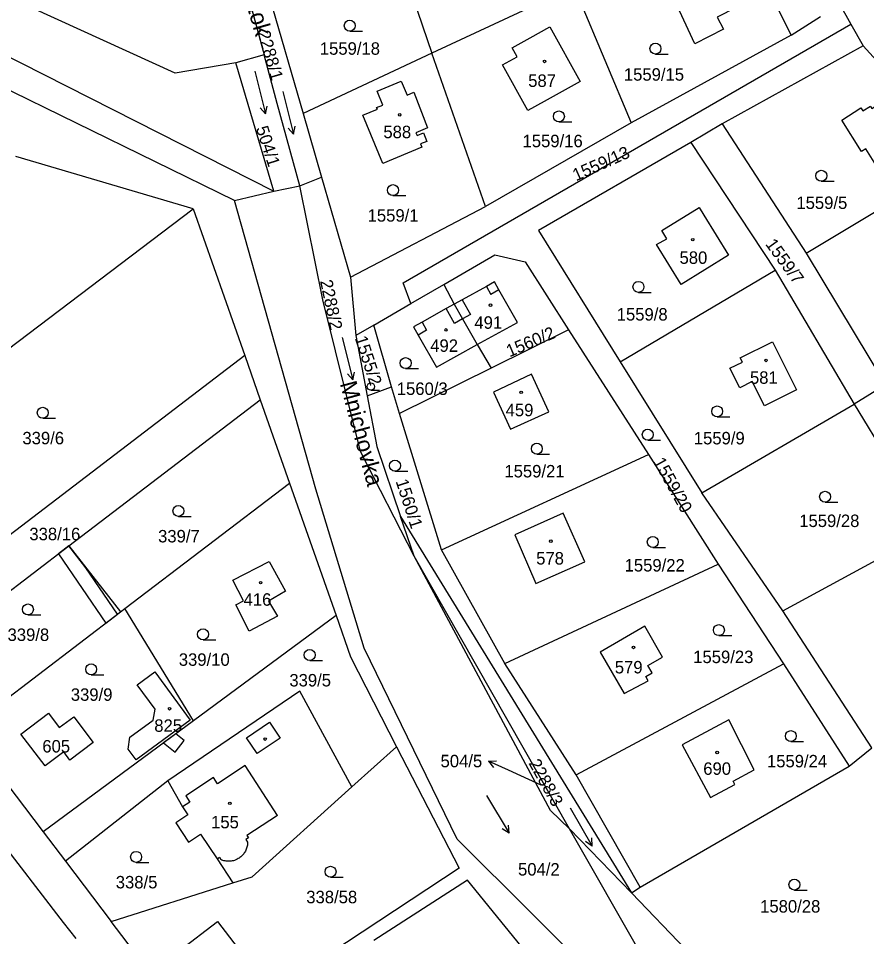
# Model space of a CAD drawing. Extents: x -725728 to -720881, y -1068679 to -1063504.
# Drawn here: x -723744.1 to -723628.2, y -1066824.1 to -1066698.7 of the extents above; entities that cross this region are included whole.
import ezdxf

# ---------------------------------------------------------------- set-up
doc = ezdxf.new("R2010")
doc.units = 0
for name, color, linetype in [('Hranice parcel', 7, 'Continuous'), ('Parcelní čísla', 7, 'Continuous'), ('Pop  PČ popisy', 7, 'Continuous'), ('Vnitřní kresba', 7, 'Continuous'), ('Věcná břemena k části', 7, 'Continuous'), ('Značky budov', 7, 'Continuous'), ('Značky kultur', 7, 'Continuous')]:
    doc.layers.add(name, color=color, linetype=linetype)

# ---------------------------------------------------------------- blocks, each defined once
blk = doc.blocks.new('4.02_3')
at = {"layer": 'Značky budov'}
blk.add_circle((-0.001, 0), 0.0175, dxfattribs=at)
blk = doc.blocks.new('1029_105')
at = {"layer": 'Pop  PČ popisy'}
for p, q in [((-0.274, 0.122), (-0.162, 0.127)), ((0, 0), (-0.274, 0.122)), ((-0.274, 0.122), (-0.203, 0.036))]:
    blk.add_line(p, q, dxfattribs=at)
blk = doc.blocks.new('3.04_2')
at = {"layer": 'Značky kultur'}
blk.add_line((0.001, 0), (0.176, 0), dxfattribs=at)
blk.add_circle((0.001, 0.075), 0.075, dxfattribs=at)
blk = doc.blocks.new('3.04_3')
at = {"layer": 'Značky kultur'}
blk.add_line((0.001, 0), (0.176, 0), dxfattribs=at)
blk.add_circle((0.001, 0.075), 0.075, dxfattribs=at)
blk = doc.blocks.new('8.02_19')
at = {"layer": 'Značky kultur'}
for p, q in [((-0.073, 0.289), (0.072, -0.293)), ((0.072, -0.293), (0, -0.21)), ((0.072, -0.293), (0.097, -0.186))]:
    blk.add_line(p, q, dxfattribs=at)
blk = doc.blocks.new('8.02_20')
at = {"layer": 'Značky kultur'}
for p, q in [((-0.154, 0.255), (0.155, -0.259)), ((0.155, -0.259), (0.061, -0.201)), ((0.155, -0.259), (0.147, -0.149))]:
    blk.add_line(p, q, dxfattribs=at)
blk = doc.blocks.new('4.02_4')
at = {"layer": 'Značky budov'}
blk.add_circle((-0.001, 0), 0.0175, dxfattribs=at)
blk = doc.blocks.new('3.04_4')
at = {"layer": 'Značky kultur'}
blk.add_line((0, 0), (0.118, 0), dxfattribs=at)
blk.add_circle((0, 0.05), 0.0502, dxfattribs=at)
blk = doc.blocks.new('8.02_48')
at = {"layer": 'Značky kultur'}
for p, q in [((-0.073, 0.289), (0.072, -0.293)), ((0.072, -0.293), (0, -0.21)), ((0.072, -0.293), (0.097, -0.186))]:
    blk.add_line(p, q, dxfattribs=at)
blk = doc.blocks.new('8.02_49')
at = {"layer": 'Značky kultur'}
for p, q in [((-0.15, 0.258), (0.15, -0.262)), ((0.15, -0.262), (0.058, -0.202)), ((0.15, -0.262), (0.145, -0.152))]:
    blk.add_line(p, q, dxfattribs=at)

msp = doc.modelspace()

# ---------------------------------------------------------------- linework, layer by layer
at = {"layer": 'Hranice parcel'}
for p, q in [((-723722.66, -1066706.21), (-723819.02, -1066662.15)), ((-723820.41, -1066665.95), (-723709.16, -1066722.32)), ((-723714.54, -1066723.57), (-723822.27, -1066670.94)), ((-723695.09, -1066681.54), (-723687.58, -1066703.48)), ((-723646.85, -1066684.45), (-723638.51, -1066701)), ((-723712.19, -1066687.39), (-723705.16, -1066711.69)), ((-723668.17, -1066694.41), (-723687.58, -1066703.48)), ((-723668.17, -1066694.41), (-723660.36, -1066713)), ((-723631.92, -1066696.75), (-723630.37, -1066699.51)), ((-723638.51, -1066701), (-723634.5, -1066698.47)), ((-723630.37, -1066699.51), (-723628.7, -1066702.49)), ((-723638.51, -1066701), (-723660.36, -1066713)), ((-723628.7, -1066702.49), (-723647.94, -1066713.12)), ((-723710.51, -1066703.68), (-723714.36, -1066704.79)), ((-723687.58, -1066703.48), (-723705.16, -1066711.69)), ((-723680.24, -1066724.41), (-723687.58, -1066703.48)), ((-723714.36, -1066704.79), (-723722.66, -1066706.21)), ((-723709.16, -1066722.32), (-723714.36, -1066704.79)), ((-723705.16, -1066711.69), (-723702.64, -1066720.41)), ((-723660.36, -1066713), (-723680.24, -1066724.41)), ((-723647.94, -1066713.12), (-723652.24, -1066715.66)), ((-723647.94, -1066713.12), (-723636.48, -1066730.78)), ((-723652.24, -1066715.66), (-723640.69, -1066733.1)), ((-723720.19, -1066724.74), (-723744.41, -1066717.6)), ((-723636.48, -1066730.78), (-723614.98, -1066717.9)), ((-723705.63, -1066721.56), (-723702.64, -1066720.41)), ((-723702.64, -1066720.41), (-723698.69, -1066734.06)), ((-723709.16, -1066722.32), (-723705.63, -1066721.56)), ((-723714.54, -1066723.57), (-723709.16, -1066722.32)), ((-723698.69, -1066734.06), (-723680.24, -1066724.41)), ((-723774.21, -1066765.63), (-723720.19, -1066724.74)), ((-723720.19, -1066724.74), (-723713.15, -1066744.75)), ((-723636.48, -1066730.78), (-723625.65, -1066748.76)), ((-723661.87, -1066745.59), (-723640.69, -1066733.1)), ((-723640.69, -1066733.1), (-723629.93, -1066751.39)), ((-723698.69, -1066734.06), (-723697.97, -1066742.03)), ((-723690.44, -1066737.66), (-723685.94, -1066735.04)), ((-723685.94, -1066735.04), (-723684.53, -1066737.73)), ((-723695.52, -1066740.61), (-723690.44, -1066737.66)), ((-723695.52, -1066740.61), (-723697.97, -1066742.03)), ((-723693.09, -1066749.01), (-723695.52, -1066740.61)), ((-723697.97, -1066742.03), (-723696.42, -1066750.25)), ((-723668.92, -1066741.25), (-723679.48, -1066746.47)), ((-723668.92, -1066741.25), (-723657.99, -1066758.23)), ((-723681.38, -1066743.25), (-723679.48, -1066746.47)), ((-723713.15, -1066744.75), (-723761.67, -1066781.77)), ((-723713.15, -1066744.75), (-723711.02, -1066750.8)), ((-723661.87, -1066745.59), (-723650.73, -1066763.48)), ((-723679.48, -1066746.47), (-723692.03, -1066752.67)), ((-723696.42, -1066750.25), (-723693.09, -1066749.01)), ((-723692.03, -1066752.67), (-723693.09, -1066749.01)), ((-723625.65, -1066748.76), (-723629.93, -1066751.39)), ((-723737.17, -1066770.73), (-723711.02, -1066750.8)), ((-723711.02, -1066750.8), (-723707.03, -1066762.16)), ((-723650.73, -1066763.48), (-723629.93, -1066751.39)), ((-723629.93, -1066751.39), (-723619.44, -1066768.6)), ((-723686.27, -1066771.25), (-723692.03, -1066752.67)), ((-723686.27, -1066771.25), (-723657.99, -1066758.23)), ((-723657.99, -1066758.23), (-723648.5, -1066773.21)), ((-723729.52, -1066779.28), (-723707.03, -1066762.16)), ((-723707.03, -1066762.16), (-723700.67, -1066780.21)), ((-723639.64, -1066779.61), (-723650.73, -1066763.48)), ((-723691.86, -1066766.7), (-723660.34, -1066818.08)), ((-723690.01, -1066772.11), (-723691.86, -1066766.7)), ((-723639.64, -1066779.61), (-723619.44, -1066768.6)), ((-723757.94, -1066786.56), (-723737.17, -1066770.73)), ((-723737.17, -1066770.73), (-723730.11, -1066779.73)), ((-723668.79, -1066809.32), (-723690.01, -1066772.11)), ((-723668.79, -1066809.32), (-723690.01, -1066772.11)), ((-723677.63, -1066786.78), (-723686.27, -1066771.25)), ((-723677.63, -1066786.78), (-723648.5, -1066773.21)), ((-723648.5, -1066773.21), (-723639.55, -1066786.83)), ((-723730.11, -1066779.73), (-723729.52, -1066779.28)), ((-723720.16, -1066794.59), (-723729.52, -1066779.28)), ((-723627.51, -1066798.3), (-723639.64, -1066779.61)), ((-723751.25, -1066795.83), (-723730.11, -1066779.73)), ((-723700.67, -1066780.21), (-723720.16, -1066794.59)), ((-723667.86, -1066801.95), (-723677.63, -1066786.78)), ((-723667.86, -1066801.95), (-723639.55, -1066786.83)), ((-723639.55, -1066786.83), (-723630.58, -1066800.81)), ((-723720.16, -1066794.59), (-723740.67, -1066809.73)), ((-723751.25, -1066795.83), (-723740.67, -1066809.73)), ((-723698.51, -1066803.62), (-723692.44, -1066798.16)), ((-723630.58, -1066800.81), (-723627.51, -1066798.3)), ((-723659.12, -1066817.32), (-723630.58, -1066800.81)), ((-723659.12, -1066817.32), (-723667.86, -1066801.95)), ((-723723.66, -1066802.77), (-723737.64, -1066813.74)), ((-723740.67, -1066809.73), (-723737.64, -1066813.74)), ((-723653.66, -1066835.85), (-723668.79, -1066809.32)), ((-723668.79, -1066809.32), (-723660.34, -1066818.08)), ((-723653.66, -1066835.85), (-723668.79, -1066809.32)), ((-723737.64, -1066813.74), (-723731.41, -1066822)), ((-723731.41, -1066822), (-723714.75, -1066816.71)), ((-723660.34, -1066818.08), (-723659.12, -1066817.32)), ((-723719.06, -1066837.93), (-723731.41, -1066822))]:
    msp.add_line(p, q, dxfattribs=at)
for points in [[(-723722.35, -1066653.98), (-723715.44, -1066685.43), (-723710.51, -1066703.68)], [(-723655.56, -1066693.83), (-723649.32, -1066690.69), (-723646.02, -1066697.23), (-723648.62, -1066698.54), (-723647.77, -1066700.21), (-723651.69, -1066702.19), (-723655.56, -1066693.83)], [(-723690.44, -1066737.66), (-723691.52, -1066734.81), (-723630.37, -1066699.51)], [(-723674.46, -1066711.29), (-723677.92, -1066705.07), (-723675.94, -1066703.97), (-723676.61, -1066702.76), (-723674.15, -1066701.39), (-723671.46, -1066699.9), (-723667.35, -1066707.35), (-723672.26, -1066710.06), (-723674.46, -1066711.29)], [(-723628.7, -1066702.49), (-723617.48, -1066714.79), (-723614.98, -1066717.9)], [(-723705.63, -1066721.56), (-723708.71, -1066710.33), (-723710.51, -1066703.68)], [(-723705.63, -1066721.56), (-723708.71, -1066710.33), (-723710.51, -1066703.68)], [(-723689.6, -1066714.73), (-723688.74, -1066714.37), (-723688.27, -1066715.52), (-723689.12, -1066715.87), (-723688.94, -1066716.31), (-723694.29, -1066718.52), (-723697, -1066711.95), (-723695.03, -1066711.14), (-723695.13, -1066710.9), (-723694.28, -1066710.55), (-723695.06, -1066708.64), (-723691.77, -1066707.28), (-723690.98, -1066709.19), (-723690.05, -1066708.8), (-723688.19, -1066713.68), (-723689.76, -1066714.33), (-723689.6, -1066714.73)], [(-723627.7, -1066710.71), (-723627.49, -1066711.03), (-723624.76, -1066709.29), (-723620.9, -1066715.37), (-723626.71, -1066719.07), (-723628.32, -1066716.54), (-723628.89, -1066716.9), (-723631.6, -1066712.61), (-723628.98, -1066710.95), (-723628.72, -1066711.35), (-723627.7, -1066710.71)], [(-723652.24, -1066715.66), (-723673.03, -1066727.68), (-723661.87, -1066745.59)], [(-723690.01, -1066772.11), (-723697.32, -1066757.82), (-723702.46, -1066737.16), (-723705.63, -1066721.56)], [(-723690.01, -1066772.11), (-723697.32, -1066757.82), (-723702.46, -1066737.16), (-723705.63, -1066721.56)], [(-723641.73, -1066881.85), (-723645.38, -1066869.92), (-723654.65, -1066845.16), (-723663.72, -1066831.06), (-723684.13, -1066810.73), (-723696.85, -1066784.7), (-723703.44, -1066762.99), (-723714.54, -1066723.57)], [(-723650.44, -1066725.59), (-723647.07, -1066731.04), (-723653.53, -1066735.04), (-723656.9, -1066729.6), (-723655.5, -1066728.81), (-723656.19, -1066727.69), (-723651.09, -1066724.54), (-723650.44, -1066725.59)], [(-723685.94, -1066735.04), (-723679, -1066731), (-723674.85, -1066731.96), (-723668.92, -1066741.25)], [(-723681.38, -1066743.25), (-723675.88, -1066740.22), (-723678.42, -1066735.79), (-723679.04, -1066734.68), (-723680.14, -1066735.3), (-723683.44, -1066737.13), (-723684.53, -1066737.73)], [(-723684.53, -1066737.73), (-723685.62, -1066738.34), (-723688.93, -1066740.17), (-723690.1, -1066740.82), (-723689.47, -1066741.95), (-723686.96, -1066746.32), (-723681.38, -1066743.25)], [(-723684.53, -1066737.73), (-723683.41, -1066739.74), (-723681.38, -1066743.25)], [(-723643.83, -1066748.29), (-723645.53, -1066749.15), (-723646.87, -1066746.49), (-723645.17, -1066745.63), (-723645.46, -1066745.05), (-723641.06, -1066742.86), (-723637.8, -1066749.41), (-723642.17, -1066751.59), (-723643.83, -1066748.29)], [(-723673.98, -1066747.28), (-723679.18, -1066749.73), (-723676.84, -1066754.81), (-723671.63, -1066752.41), (-723673.98, -1066747.28)], [(-723696.42, -1066750.25), (-723695.12, -1066757.18), (-723691.86, -1066766.7)], [(-723669.64, -1066766.28), (-723676.26, -1066769.23), (-723673.38, -1066775.85), (-723666.7, -1066772.88), (-723669.64, -1066766.28)], [(-723668.79, -1066809.32), (-723671.39, -1066806.84), (-723690.01, -1066772.11)], [(-723714.38, -1066778.75), (-723713.33, -1066778.21), (-723714.77, -1066775.38), (-723709.83, -1066772.85), (-723707.58, -1066776.92), (-723709.92, -1066778.27), (-723708.67, -1066780.3), (-723712.53, -1066782.37), (-723714.38, -1066778.75)], [(-723700.67, -1066780.21), (-723698.69, -1066785.85), (-723692.44, -1066798.16)], [(-723658.04, -1066789.12), (-723658.37, -1066788.56), (-723657.5, -1066788.06), (-723658.07, -1066787.06), (-723656.08, -1066785.91), (-723658.51, -1066781.7), (-723664.58, -1066785.21), (-723661.32, -1066790.85), (-723658.04, -1066789.12)], [(-723736.18, -1066824.32), (-723737.88, -1066822.12), (-723747.44, -1066809.73), (-723767.08, -1066785.15)], [(-723725.42, -1066787.91), (-723720.61, -1066794.49), (-723727.99, -1066799.94), (-723729.08, -1066798.49), (-723728.82, -1066796.85), (-723725.65, -1066794.53), (-723725.4, -1066793.01), (-723727.83, -1066789.68), (-723725.42, -1066787.91)], [(-723698.51, -1066803.62), (-723705.64, -1066790.56), (-723723.66, -1066802.77)], [(-723736.5, -1066794.04), (-723733.85, -1066797.57), (-723737.04, -1066799.96), (-723737.87, -1066798.85), (-723740.4, -1066800.75), (-723743.72, -1066796.43), (-723739.96, -1066793.54), (-723738.48, -1066795.52), (-723736.5, -1066794.04)], [(-723649.53, -1066805.06), (-723646.21, -1066803.28), (-723646.45, -1066802.84), (-723643.58, -1066801.3), (-723647.02, -1066794.45), (-723653.39, -1066797.86), (-723649.53, -1066805.06)], [(-723692.44, -1066798.16), (-723683.88, -1066814.7), (-723719.06, -1066837.93)], [(-723723.66, -1066802.77), (-723721.65, -1066806.34), (-723720.93, -1066807.42), (-723722.57, -1066808.52), (-723720.82, -1066811.15), (-723719.18, -1066810.06), (-723716.93, -1066813.44), (-723714.75, -1066816.71)], [(-723714.75, -1066816.71), (-723712.15, -1066815.89), (-723698.51, -1066803.62)], [(-723666.7, -1066836.05), (-723682.74, -1066816.33), (-723695.5, -1066824.59)], [(-723644.24, -1066839.3), (-723644.44, -1066838.86), (-723652.9, -1066825.8), (-723660.34, -1066818.08)], [(-723716.6, -1066833.23), (-723717.91, -1066831.49), (-723719.08, -1066832.35), (-723720.95, -1066829.91), (-723719.79, -1066829.04), (-723722.1, -1066826.01), (-723716.88, -1066821.99), (-723711.37, -1066829.2), (-723716.6, -1066833.23)]]:
    msp.add_lwpolyline(points, dxfattribs=at)
at = {"layer": 'Pop  PČ popisy'}
msp.add_line((-723672.66, -1066803.37), (-723677.13, -1066801.33), dxfattribs=at)
at = {"layer": 'Vnitřní kresba'}
for p, q in [((-723680.14, -1066735.3), (-723679.53, -1066736.41)), ((-723678.42, -1066735.79), (-723679.53, -1066736.41)), ((-723683.44, -1066737.13), (-723682.32, -1066739.13)), ((-723684.5, -1066740.35), (-723685.62, -1066738.34)), ((-723682.32, -1066739.13), (-723683.41, -1066739.74)), ((-723688.93, -1066740.17), (-723688.3, -1066741.3)), ((-723683.41, -1066739.74), (-723684.5, -1066740.35)), ((-723688.3, -1066741.3), (-723689.47, -1066741.95)), ((-723712.9, -1066796.93), (-723709.76, -1066794.8)), ((-723709.76, -1066794.8), (-723708.3, -1066796.95)), ((-723711.44, -1066799.08), (-723712.9, -1066796.93)), ((-723708.3, -1066796.95), (-723711.44, -1066799.08)), ((-723713.1, -1066800.72), (-723716.88, -1066803.18)), ((-723708.67, -1066807.52), (-723713.1, -1066800.72)), ((-723717.42, -1066802.34), (-723721.21, -1066804.86)), ((-723716.88, -1066803.18), (-723717.42, -1066802.34)), ((-723720.66, -1066805.68), (-723721.65, -1066806.34)), ((-723721.21, -1066804.86), (-723720.66, -1066805.68)), ((-723708.67, -1066807.52), (-723712.87, -1066810.25)), ((-723712.65, -1066810.59), (-723712.98, -1066810.81)), ((-723712.98, -1066810.81), (-723712.76, -1066811.14)), ((-723712.87, -1066810.25), (-723712.65, -1066810.59)), ((-723716.93, -1066813.44), (-723716.6, -1066813.22)), ((-723716.6, -1066813.22), (-723716.39, -1066813.55))]:
    msp.add_line(p, q, dxfattribs=at)
msp.add_lwpolyline([(-723712.76, -1066811.14), (-723712.76, -1066811.28), (-723712.77, -1066811.43), (-723712.79, -1066811.57), (-723712.82, -1066811.71), (-723712.85, -1066811.85), (-723712.89, -1066811.99), (-723712.94, -1066812.12), (-723712.99, -1066812.26), (-723713.06, -1066812.39), (-723713.13, -1066812.51), (-723713.21, -1066812.63), (-723713.29, -1066812.75), (-723713.38, -1066812.86), (-723713.48, -1066812.97), (-723713.58, -1066813.07), (-723713.69, -1066813.17), (-723713.8, -1066813.26), (-723713.92, -1066813.34), (-723714.04, -1066813.41), (-723714.16, -1066813.48), (-723714.29, -1066813.55), (-723714.43, -1066813.6), (-723714.56, -1066813.65), (-723714.7, -1066813.69), (-723714.84, -1066813.72), (-723714.98, -1066813.74), (-723715.13, -1066813.76), (-723715.27, -1066813.77), (-723715.41, -1066813.77), (-723715.56, -1066813.76), (-723715.7, -1066813.75), (-723715.84, -1066813.72), (-723715.98, -1066813.69), (-723716.12, -1066813.65), (-723716.26, -1066813.6), (-723716.39, -1066813.55)], dxfattribs=at)
at = {"layer": 'Věcná břemena k části'}
for points in [[(-723732.11, -1066781.25), (-723730.51, -1066780.04), (-723734.83, -1066773.72), (-723737.17, -1066770.73), (-723738.56, -1066771.79)], [(-723722.64, -1066798.87), (-723721.4, -1066797.3), (-723722.57, -1066796.37), (-723724.24, -1066797.6)]]:
    msp.add_lwpolyline(points, close=True, dxfattribs=at)

# ---------------------------------------------------------------- block references
at = {"layer": 'Pop  PČ popisy', "xscale": 10, "yscale": 10}
msp.add_blockref('1029_105', (-723677.13, -1066801.33), dxfattribs=at)
at = {"layer": 'Značky budov', "xscale": 10, "yscale": 10}
for name, p in [('4.02_3', (-723672.18, -1066704.6)), ('4.02_4', (-723691.97, -1066711.89)), ('4.02_4', (-723651.95, -1066728.93)), ('4.02_3', (-723679.57, -1066737.86)), ('4.02_3', (-723685.65, -1066741.25)), ('4.02_4', (-723641.94, -1066745.41)), ('4.02_3', (-723675.39, -1066749.77)), ('4.02_3', (-723671.32, -1066770.07)), ('4.02_3', (-723710.96, -1066775.75)), ('4.02_3', (-723660.04, -1066784.58)), ('4.02_3', (-723723.4, -1066792.95)), ('4.02_3', (-723710.36, -1066797.09)), ('4.02_4', (-723648.61, -1066798.92)), ('4.02_3', (-723715.18, -1066805.86))]:
    msp.add_blockref(name, p, dxfattribs=at)
at = {"layer": 'Značky kultur', "xscale": 10, "yscale": 10}
for name, p in [('3.04_2', (-723698.81, -1066700.48)), ('3.04_2', (-723657.06, -1066703.6)), ('8.02_19', (-723711.05, -1066708.83)), ('8.02_19', (-723707.22, -1066711.6)), ('3.04_2', (-723670.25, -1066712.86)), ('3.04_2', (-723634.41, -1066720.96)), ('3.04_3', (-723692.91, -1066722.92)), ('3.04_2', (-723659.38, -1066736.12)), ('8.02_48', (-723699.12, -1066745.15)), ('3.04_2', (-723691.18, -1066746.53)), ('3.04_4', (-723695.93, -1066749.48)), ('3.04_2', (-723740.74, -1066753.31)), ('3.04_2', (-723648.63, -1066753.12)), ('3.04_2', (-723658.11, -1066756.29)), ('3.04_2', (-723673.26, -1066758.21)), ('3.04_2', (-723692.64, -1066760.52)), ('3.04_2', (-723633.89, -1066764.77)), ('3.04_2', (-723722.21, -1066766.7)), ('3.04_2', (-723657.42, -1066770.94)), ('3.04_3', (-723742.77, -1066780.15)), ('3.04_2', (-723718.85, -1066783.54)), ('3.04_2', (-723648.4, -1066782.97)), ('3.04_2', (-723704.28, -1066786.36)), ('3.04_2', (-723734.13, -1066788.32)), ('3.04_3', (-723638.57, -1066797.43)), ('8.02_20', (-723678.59, -1066807.34)), ('8.02_49', (-723667.2, -1066809.07)), ('3.04_3', (-723727.99, -1066813.92)), ('3.04_2', (-723701.44, -1066815.95)), ('3.04_2', (-723638.08, -1066817.7))]:
    msp.add_blockref(name, p, dxfattribs=at)

# ---------------------------------------------------------------- texts
at = {"layer": 'Parcelní čísla'}
for s, rotation, p in [('2288/1', 286, (-723711.4, -1066700.65)), ('504/1', 288, (-723711.64, -1066713.72)), ('1559/13', 24, (-723667.9, -1066720.98)), ('1559/7', 306, (-723642.11, -1066729.54)), ('2288/2', 282, (-723702.87, -1066734.58)), ('1560/2', 23, (-723676.99, -1066745)), ('1555/2', 288, (-723698.13, -1066742.36)), ('1559/20', 299, (-723657.4, -1066759.21)), ('1560/1', 288, (-723692.55, -1066761.9)), ('2288/3', 299, (-723674.42, -1066800.38))]:
    msp.add_text(s, height=1.7, rotation=rotation, dxfattribs=at).set_placement(p)
for s, p in [('1559/18', (-723702.89, -1066703.69)), ('1559/15', (-723661.36, -1066707.23)), ('587', (-723674.43, -1066708.08)), ('588', (-723694.21, -1066715.08)), ('1559/16', (-723675.2, -1066716.31)), ('1559/5', (-723637.8, -1066724.74)), ('1559/1', (-723696.36, -1066726.47)), ('580', (-723653.76, -1066732.23)), ('1559/8', (-723662.34, -1066739.97)), ('491', (-723681.78, -1066741.09)), ('492', (-723687.81, -1066744.24)), ('581', (-723644.14, -1066748.6)), ('1560/3', (-723692.38, -1066750.12)), ('459', (-723677.51, -1066753.03)), ('339/6', (-723743.51, -1066756.86)), ('1559/9', (-723651.81, -1066756.87)), ('1559/21', (-723677.68, -1066761.38)), ('1559/28', (-723637.41, -1066768.15)), ('338/16', (-723742.56, -1066769.95)), ('339/7', (-723724.98, -1066770.25)), ('578', (-723673.34, -1066773.27)), ('1559/22', (-723661.26, -1066774.22)), ('416', (-723713.3, -1066778.89)), ('339/8', (-723745.54, -1066783.7)), ('339/10', (-723722.15, -1066787.09)), ('1559/23', (-723651.89, -1066786.72)), ('579', (-723662.6, -1066788.13)), ('339/5', (-723707.05, -1066789.91)), ('339/9', (-723736.9, -1066791.87)), ('825', (-723725.5, -1066796.1)), ('605', (-723740.79, -1066798.92)), ('504/5', (-723686.4, -1066800.94)), ('1559/24', (-723641.82, -1066800.95)), ('690', (-723650.52, -1066801.97)), ('155', (-723717.74, -1066809.27)), ('504/2', (-723675.82, -1066815.72)), ('338/5', (-723730.76, -1066817.47)), ('338/58', (-723704.74, -1066819.5)), ('1580/28', (-723642.75, -1066820.77))]:
    msp.add_text(s, height=1.7, dxfattribs=at).set_placement(p)
at = {"layer": 'Pop  PČ popisy'}
for s, rotation, p in [('Kunický potok', 286, (-723716.92, -1066682.92)), ('Mnichovka', 285, (-723700.17, -1066748.56))]:
    msp.add_text(s, height=2.3, rotation=rotation, dxfattribs=at).set_placement(p)

doc.saveas('drawing.dxf')
